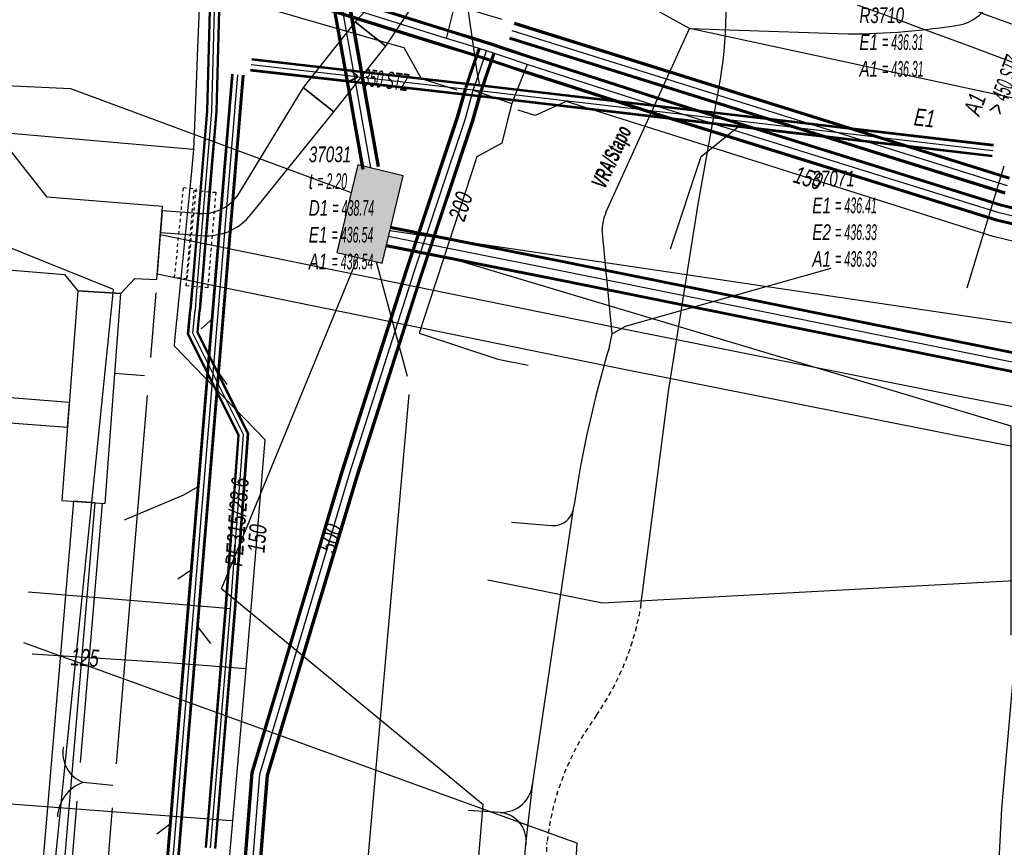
# Model space of a CAD drawing. Header units: metres. Extents: x 2695563 to 2696938, y 1260544 to 1262032.
# Tile 281 of 303: x 2696826 to 2696857, y 1261644 to 1261670. Entities that reach past the tile are written whole.
import ezdxf

# ---------------------------------------------------------------- set-up
doc = ezdxf.new("R2010")
doc.units = ezdxf.units.M
for name, pattern in [('AUSGEZOGEN', [0]), ('STRICHLINIE2_S3', [0.25, 0.15, -0.1]), ('VERDECKT2_S2', [0.18, 0.1, -0.08])]:
    doc.linetypes.add(name, pattern=pattern)
for name, color, linetype in [('AW_LK_ Haltung Text', 7, 'AUSGEZOGEN'), ('AW_LK_Ein-Auslauftext', 24, 'AUSGEZOGEN'), ('AW_LK_Haltung', 24, 'AUSGEZOGEN'), ('AW_LK_Normschacht Text', 24, 'AUSGEZOGEN'), ('AW_LK_Trasselinie', 24, 'AUSGEZOGEN'), ('EW_LK_Bauwerk_FL_Linie_Punkt', 1, 'AUSGEZOGEN'), ('EW_LK_Trasseabs', 1, 'AUSGEZOGEN'), ('EW_LK_Trasseabs_Text', 1, 'AUSGEZOGEN'), ('EW_LK_Trasserand', 1, 'AUSGEZOGEN'), ('FM_LK_SW_BAUWERK', 94, 'AUSGEZOGEN'), ('FM_LK_SW_TRASSEKANTE', 94, 'AUSGEZOGEN'), ('GA_LK_Leitung', 32, 'AUSGEZOGEN'), ('GA_LK_Leitung_Text', 32, 'AUSGEZOGEN'), ('GA_LK_Schutzrohr', 32, 'AUSGEZOGEN'), ('TV_LK_LEITUNG', 92, 'AUSGEZOGEN'), ('WA_LK_Leitung', 171, 'AUSGEZOGEN'), ('WA_LK_Leitung_Text', 171, 'AUSGEZOGEN'), ('WA_LK_Schutzrohr', 171, 'AUSGEZOGEN')]:
    doc.layers.add(name, color=color, linetype=linetype)
doc.styles.add('ARIAL', font='arial.ttf')
doc.styles.add('ARIALNARROW', font='ARIALN.TTF')
pattern_1 = [(0, (2703955, 1269100), (4050, 4050), [4050, -4050]), (90, (2703955, 1269100), (-4050, 4050), [4050, -4050])]
pattern_2 = [(0, (2708005, 1273150), (6075, 6075), [6075, -6075]), (90, (2708005, 1273150), (-6075, 6075), [6075, -6075])]

# ---------------------------------------------------------------- blocks, each defined once
blk = doc.blocks.new('COMPLEXOBJECT_1541')
at = {"layer": 'AW_LK_Haltung', "color": 24, "linetype": 'AUSGEZOGEN', "transparency": 33554687}
blk.add_arc((6693.842, 11233.367), 466.26, 67.93869, 71.42779, dxfattribs=at)
blk = doc.blocks.new('COMPLEXOBJECT_1693')
at = {"layer": 'EW_LK_Trasserand', "color": 1, "linetype": 'AUSGEZOGEN', "transparency": 33554687}
blk.add_line((6829.163, 11663.61), (6830.503, 11663.51), dxfattribs=at)
for points in [[(6832.083, 11664.196), (6834.748, 11667.495), (6833.76, 11668.276), (6831.623, 11664.76)], [(6830.383, 11664.221), (6829.215, 11664.308), (6829.163, 11663.61)]]:
    blk.add_lwpolyline(points, dxfattribs=at)
for centre, radius, start, end in [((6830.513, 11665.617), 1.402, 264.6605, 322.3264), ((6830.669, 11665.289), 1.787, 264.6541, 322.2846)]:
    blk.add_arc(centre, radius, start, end, dxfattribs=at)
blk = doc.blocks.new('COMPLEXOBJECT_1694')
at = {"layer": 'EW_LK_Trasserand', "color": 1, "linetype": 'AUSGEZOGEN', "transparency": 33554687}
blk.add_line((6849.026, 11697.681), (6845.702, 11682.018), dxfattribs=at)
for points in [[(6846.367, 11681.778), (6849.711, 11697.535), (6849.026, 11697.681)], [(6843.721, 11678.244), (6839.337, 11674.154), (6837.621, 11672.672), (6835.43, 11670.39), (6836.418, 11669.609), (6838.126, 11672.184), (6839.805, 11673.633), (6844.285, 11677.814)]]:
    blk.add_lwpolyline(points, dxfattribs=at)
for centre, radius, start, end in [((6838.438, 11683.424), 7.399, 315.5646, 349.0447), ((6838.742, 11683.254), 7.767, 315.5371, 349.0435)]:
    blk.add_arc(centre, radius, start, end, dxfattribs=at)
blk = doc.blocks.new('COMPLEXOBJECT_1819')
at = {"layer": 'EW_LK_Trasserand', "color": 1, "linetype": 'AUSGEZOGEN', "transparency": 33554687}
for points in [[(6872.681, 11654.894), (6859.23, 11657.487), (6854.826, 11658.337), (6843.741, 11660.551), (6829.155, 11663.526), (6829.058, 11662.27)], [(6829.058, 11662.27), (6843.494, 11659.325), (6854.586, 11657.11), (6859.021, 11656.255), (6872.475, 11653.66)]]:
    blk.add_lwpolyline(points, dxfattribs=at)
blk = doc.blocks.new('COMPLEXOBJECT_1848')
at = {"layer": 'EW_LK_Trasserand', "color": 1, "linetype": 'AUSGEZOGEN', "transparency": 33554687}
blk.add_lwpolyline([(6820.144, 11573.891), (6822.188, 11597.585), (6824.582, 11625.752), (6827.058, 11654.903), (6826.36, 11654.948), (6823.879, 11625.752), (6821.491, 11597.644), (6819.444, 11573.925)], dxfattribs=at)
blk = doc.blocks.new('COMPLEXOBJECT_1878')
at = {"layer": 'EW_LK_Trasseabs', "color": 1, "linetype": 'AUSGEZOGEN', "transparency": 33554687}
for p, q in [((6843.499, 11664.244), (6846.188, 11670.171)), ((6843.704, 11660.341), (6843.382, 11663.702))]:
    blk.add_line(p, q, dxfattribs=at)
blk.add_arc((6844.634, 11663.715), 1.252, 155.0261, 180.6112, dxfattribs=at)
blk = doc.blocks.new('COMPLEXOBJECT_2675')
at = {"layer": 'EW_LK_Trasseabs', "color": 1, "linetype": 'AUSGEZOGEN', "transparency": 33554687}
for p, q in [((6856.024, 11671.921), (6855.012, 11677.383)), ((6846.188, 11670.171), (6851.294, 11670))]:
    blk.add_line(p, q, dxfattribs=at)
for centre, radius, start, end in [((6854.565, 11671.725), 1.472, 284.4739, 7.6418), ((6851.248, 11692.776), 22.776, 270.1153, 279.3104)]:
    blk.add_arc(centre, radius, start, end, dxfattribs=at)
blk = doc.blocks.new('COMPLEXOBJECT_2696')
at = {"layer": 'EW_LK_Trasseabs', "color": 1, "linetype": 'AUSGEZOGEN', "transparency": 33554687}
blk.add_line((6840.461, 11654.273), (6841.753, 11654.168), dxfattribs=at)
blk.add_arc((6841.807, 11654.827), 0.661, 265.3521, 356.3909, dxfattribs=at)
blk = doc.blocks.new('COMPLEXOBJECT_2710')
at = {"layer": 'EW_LK_Trasseabs', "color": 1, "linetype": 'STRICHLINIE2_S3', "transparency": 33554687}
blk.add_line((6841.547, 11641.155), (6841.604, 11643.957), dxfattribs=at)
for centre, radius, start, end in [((6836.038, 11653.013), 8.708, 325.3047, 350.6242), ((6850.001, 11643.053), 8.445, 143.6703, 173.8543)]:
    blk.add_arc(centre, radius, start, end, dxfattribs=at)
blk = doc.blocks.new('COMPLEXOBJECT_2712')
at = {"layer": 'EW_LK_Trasseabs', "color": 1, "linetype": 'AUSGEZOGEN', "transparency": 33554687}
blk.add_line((6847.233, 11673.031), (6846.887, 11677.568), dxfattribs=at)
blk.add_lwpolyline([(6844.629, 11651.594), (6845.519, 11658.482), (6846.458, 11664.451), (6847.137, 11668.246)], dxfattribs=at)
for centre, radius, start, end in [((6851.012, 11678.051), 4.153, 167.0766, 186.6806), ((6832.055, 11670.942), 15.321, 349.8649, 7.8364)]:
    blk.add_arc(centre, radius, start, end, dxfattribs=at)

msp = doc.modelspace()

# ---------------------------------------------------------------- hatches: boundary and pattern name
at = {"layer": 'EW_LK_Bauwerk_FL_Linie_Punkt', "lineweight": 18, "transparency": 33554687}
h = msp.add_hatch(dxfattribs=at)
h.set_pattern_fill('MUSTER', color=1, scale=4050, style=0, pattern_type=2)
h.set_pattern_definition(pattern_1)
h.paths.add_polyline_path([(2696818.177, 1261662.801), (2696827.044, 1261662.058), (2696827.476, 1261661.541), (2696828.86, 1261661.453), (2696829.309, 1261661.932), (2696830.014, 1261661.901), (2696830.196, 1261664.252), (2696826.483, 1261664.556), (2696825.334, 1261666.011), (2696822.202, 1261666.277), (2696821.501, 1261665.625), (2696818.417, 1261665.86)], flags=0)
h = msp.add_hatch(dxfattribs=at)
h.set_pattern_fill('MUSTER', color=1, scale=4050, style=0, pattern_type=2)
h.set_pattern_definition(pattern_1)
h.paths.add_polyline_path([(2696826.961, 1261654.782), (2696828.358, 1261654.691), (2696828.86, 1261661.453), (2696827.476, 1261661.541)], flags=0)
at = {"layer": 'EW_LK_Trasserand', "lineweight": 18, "transparency": 33554687}
h = msp.add_hatch(dxfattribs=at)
h.set_pattern_fill('MUSTER', color=1, scale=6075, style=0, pattern_type=2)
h.set_pattern_definition(pattern_2)
h.paths.add_polyline_path([(2696849.996, 1261697.491), (2696846.672, 1261681.828), (2696846.644, 1261681.691), (2696846.614, 1261681.555), (2696846.581, 1261681.42), (2696846.545, 1261681.285), (2696846.507, 1261681.151), (2696846.467, 1261681.017), (2696846.424, 1261680.885), (2696846.378, 1261680.753), (2696846.33, 1261680.622), (2696846.28, 1261680.492), (2696846.227, 1261680.363), (2696846.172, 1261680.235), (2696846.114, 1261680.108), (2696846.054, 1261679.982), (2696845.991, 1261679.857), (2696845.926, 1261679.734), (2696845.859, 1261679.611), (2696845.79, 1261679.49), (2696845.718, 1261679.371), (2696845.644, 1261679.253), (2696845.568, 1261679.136), (2696845.49, 1261679.02), (2696845.409, 1261678.906), (2696845.327, 1261678.794), (2696845.242, 1261678.683), (2696845.155, 1261678.574), (2696845.066, 1261678.467), (2696844.975, 1261678.361), (2696844.882, 1261678.257), (2696844.788, 1261678.155), (2696844.691, 1261678.054), (2696840.307, 1261673.964), (2696838.591, 1261672.482), (2696836.4, 1261670.2), (2696837.388, 1261669.419), (2696839.096, 1261671.994), (2696840.775, 1261673.443), (2696845.255, 1261677.624), (2696845.357, 1261677.73), (2696845.456, 1261677.837), (2696845.554, 1261677.946), (2696845.649, 1261678.057), (2696845.743, 1261678.17), (2696845.834, 1261678.285), (2696845.923, 1261678.401), (2696846.01, 1261678.519), (2696846.094, 1261678.639), (2696846.177, 1261678.76), (2696846.257, 1261678.883), (2696846.335, 1261679.007), (2696846.41, 1261679.133), (2696846.483, 1261679.26), (2696846.553, 1261679.388), (2696846.622, 1261679.518), (2696846.687, 1261679.649), (2696846.75, 1261679.781), (2696846.811, 1261679.914), (2696846.869, 1261680.049), (2696846.925, 1261680.184), (2696846.978, 1261680.321), (2696847.028, 1261680.458), (2696847.076, 1261680.597), (2696847.121, 1261680.736), (2696847.164, 1261680.876), (2696847.204, 1261681.017), (2696847.241, 1261681.159), (2696847.276, 1261681.301), (2696847.308, 1261681.444), (2696847.337, 1261681.588), (2696850.681, 1261697.345)], flags=0)
h = msp.add_hatch(dxfattribs=at)
h.set_pattern_fill('MUSTER', color=1, scale=6075, style=0, pattern_type=2)
h.set_pattern_definition(pattern_2)
h.paths.add_polyline_path([(2696835.718, 1261667.305), (2696837.388, 1261669.419), (2696836.4, 1261670.2), (2696834.73, 1261668.086)], flags=0)
h = msp.add_hatch(dxfattribs=at)
h.set_pattern_fill('MUSTER', color=1, scale=6075, style=0, pattern_type=2)
h.set_pattern_definition(pattern_2)
h.paths.add_polyline_path([(2696830.133, 1261663.42), (2696831.473, 1261663.32), (2696831.531, 1261663.316), (2696831.589, 1261663.313), (2696831.647, 1261663.312), (2696831.705, 1261663.313), (2696831.763, 1261663.316), (2696831.82, 1261663.321), (2696831.878, 1261663.328), (2696831.935, 1261663.337), (2696831.992, 1261663.347), (2696832.049, 1261663.36), (2696832.105, 1261663.374), (2696832.161, 1261663.39), (2696832.216, 1261663.408), (2696832.271, 1261663.427), (2696832.324, 1261663.449), (2696832.378, 1261663.472), (2696832.43, 1261663.497), (2696832.482, 1261663.523), (2696832.532, 1261663.551), (2696832.582, 1261663.581), (2696832.631, 1261663.612), (2696832.678, 1261663.645), (2696832.725, 1261663.68), (2696832.771, 1261663.716), (2696832.815, 1261663.753), (2696832.858, 1261663.792), (2696832.9, 1261663.832), (2696832.94, 1261663.874), (2696832.979, 1261663.917), (2696833.017, 1261663.961), (2696833.053, 1261664.006), (2696835.718, 1261667.305), (2696834.73, 1261668.086), (2696832.593, 1261664.57), (2696832.565, 1261664.534), (2696832.535, 1261664.5), (2696832.504, 1261664.466), (2696832.473, 1261664.434), (2696832.44, 1261664.402), (2696832.406, 1261664.371), (2696832.371, 1261664.342), (2696832.336, 1261664.314), (2696832.299, 1261664.287), (2696832.262, 1261664.261), (2696832.223, 1261664.236), (2696832.184, 1261664.213), (2696832.145, 1261664.191), (2696832.104, 1261664.17), (2696832.063, 1261664.15), (2696832.021, 1261664.132), (2696831.979, 1261664.115), (2696831.936, 1261664.1), (2696831.893, 1261664.086), (2696831.849, 1261664.073), (2696831.805, 1261664.062), (2696831.761, 1261664.053), (2696831.716, 1261664.044), (2696831.671, 1261664.037), (2696831.626, 1261664.032), (2696831.58, 1261664.028), (2696831.535, 1261664.026), (2696831.489, 1261664.025), (2696831.444, 1261664.025), (2696831.398, 1261664.028), (2696831.353, 1261664.031), (2696830.185, 1261664.118)], flags=0)
h = msp.add_hatch(dxfattribs=at)
h.set_pattern_fill('MUSTER', color=1, scale=6075, style=0, pattern_type=2)
h.set_pattern_definition(pattern_2)
h.paths.add_polyline_path([(2696830.028, 1261662.08), (2696844.464, 1261659.135), (2696855.556, 1261656.92), (2696859.991, 1261656.065), (2696873.445, 1261653.47), (2696873.664, 1261653.414), (2696873.883, 1261653.359), (2696874.103, 1261653.307), (2696874.323, 1261653.255), (2696874.543, 1261653.206), (2696874.764, 1261653.158), (2696874.985, 1261653.112), (2696875.206, 1261653.067), (2696875.428, 1261653.024), (2696875.65, 1261652.982), (2696875.873, 1261652.943), (2696876.095, 1261652.905), (2696876.318, 1261652.868), (2696876.541, 1261652.833), (2696876.765, 1261652.8), (2696876.988, 1261652.769), (2696877.212, 1261652.739), (2696877.436, 1261652.71), (2696877.661, 1261652.684), (2696877.885, 1261652.659), (2696878.11, 1261652.636), (2696878.335, 1261652.614), (2696878.56, 1261652.594), (2696878.785, 1261652.576), (2696879.01, 1261652.559), (2696879.236, 1261652.545), (2696879.461, 1261652.531), (2696879.687, 1261652.52), (2696879.912, 1261652.51), (2696880.138, 1261652.502), (2696880.364, 1261652.495), (2696880.423, 1261652.499), (2696880.482, 1261652.503), (2696880.541, 1261652.506), (2696880.6, 1261652.508), (2696880.659, 1261652.509), (2696880.718, 1261652.51), (2696880.777, 1261652.51), (2696880.836, 1261652.51), (2696880.896, 1261652.508), (2696880.955, 1261652.506), (2696881.014, 1261652.503), (2696881.073, 1261652.5), (2696881.132, 1261652.496), (2696881.19, 1261652.491), (2696881.249, 1261652.485), (2696881.308, 1261652.479), (2696881.367, 1261652.472), (2696881.425, 1261652.464), (2696881.484, 1261652.455), (2696881.542, 1261652.446), (2696881.6, 1261652.436), (2696881.659, 1261652.426), (2696881.717, 1261652.414), (2696881.775, 1261652.402), (2696881.832, 1261652.39), (2696881.89, 1261652.376), (2696881.947, 1261652.362), (2696882.004, 1261652.347), (2696882.061, 1261652.332), (2696882.118, 1261652.316), (2696882.175, 1261652.299), (2696882.352, 1261652.23), (2696882.529, 1261652.16), (2696882.705, 1261652.09), (2696882.881, 1261652.019), (2696883.057, 1261651.947), (2696883.233, 1261651.875), (2696883.408, 1261651.802), (2696883.583, 1261651.728), (2696883.758, 1261651.654), (2696883.932, 1261651.579), (2696884.107, 1261651.504), (2696884.281, 1261651.427), (2696884.454, 1261651.351), (2696884.628, 1261651.273), (2696884.801, 1261651.195), (2696884.974, 1261651.116), (2696885.146, 1261651.037), (2696885.318, 1261650.957), (2696885.49, 1261650.876), (2696885.662, 1261650.795), (2696885.833, 1261650.713), (2696886.004, 1261650.631), (2696886.175, 1261650.548), (2696886.346, 1261650.464), (2696886.516, 1261650.379), (2696886.686, 1261650.294), (2696886.855, 1261650.209), (2696887.024, 1261650.123), (2696887.193, 1261650.036), (2696887.362, 1261649.948), (2696887.53, 1261649.86), (2696891.878, 1261647.775), (2696895.743, 1261645.623), (2696896.086, 1261646.233), (2696895.916, 1261646.348), (2696895.746, 1261646.463), (2696895.576, 1261646.577), (2696895.405, 1261646.69), (2696895.234, 1261646.804), (2696895.063, 1261646.917), (2696894.892, 1261647.029), (2696894.72, 1261647.141), (2696894.548, 1261647.253), (2696894.376, 1261647.364), (2696894.203, 1261647.474), (2696894.03, 1261647.585), (2696893.857, 1261647.694), (2696893.683, 1261647.804), (2696893.51, 1261647.913), (2696893.336, 1261648.021), (2696893.162, 1261648.129), (2696892.987, 1261648.237), (2696892.812, 1261648.344), (2696892.637, 1261648.451), (2696892.462, 1261648.557), (2696892.286, 1261648.663), (2696892.11, 1261648.769), (2696891.934, 1261648.874), (2696891.758, 1261648.978), (2696891.581, 1261649.082), (2696891.404, 1261649.186), (2696891.227, 1261649.289), (2696891.05, 1261649.392), (2696890.872, 1261649.494), (2696890.694, 1261649.596), (2696890.441, 1261649.709), (2696890.189, 1261649.822), (2696889.937, 1261649.936), (2696889.685, 1261650.051), (2696889.433, 1261650.166), (2696889.182, 1261650.281), (2696888.931, 1261650.397), (2696888.68, 1261650.514), (2696888.429, 1261650.631), (2696888.179, 1261650.749), (2696887.929, 1261650.867), (2696887.679, 1261650.986), (2696887.429, 1261651.105), (2696887.18, 1261651.225), (2696886.93, 1261651.346), (2696886.682, 1261651.467), (2696886.433, 1261651.588), (2696886.185, 1261651.71), (2696885.936, 1261651.833), (2696885.689, 1261651.956), (2696885.441, 1261652.079), (2696885.194, 1261652.203), (2696884.947, 1261652.328), (2696884.7, 1261652.453), (2696884.453, 1261652.579), (2696884.207, 1261652.705), (2696883.961, 1261652.832), (2696883.715, 1261652.959), (2696883.47, 1261653.087), (2696883.225, 1261653.215), (2696882.98, 1261653.344), (2696882.509, 1261653.521), (2696882.447, 1261653.539), (2696882.384, 1261653.557), (2696882.321, 1261653.574), (2696882.259, 1261653.59), (2696882.195, 1261653.606), (2696882.132, 1261653.62), (2696882.069, 1261653.634), (2696882.005, 1261653.647), (2696881.941, 1261653.66), (2696881.877, 1261653.671), (2696881.813, 1261653.682), (2696881.749, 1261653.692), (2696881.685, 1261653.701), (2696881.62, 1261653.71), (2696881.556, 1261653.717), (2696881.491, 1261653.724), (2696881.427, 1261653.731), (2696881.362, 1261653.736), (2696881.297, 1261653.741), (2696881.232, 1261653.744), (2696881.167, 1261653.747), (2696881.102, 1261653.75), (2696881.037, 1261653.751), (2696880.972, 1261653.752), (2696880.907, 1261653.752), (2696880.842, 1261653.751), (2696880.777, 1261653.749), (2696880.713, 1261653.747), (2696880.648, 1261653.744), (2696880.583, 1261653.74), (2696880.518, 1261653.735), (2696880.294, 1261653.742), (2696880.07, 1261653.75), (2696879.846, 1261653.76), (2696879.622, 1261653.771), (2696879.398, 1261653.785), (2696879.174, 1261653.8), (2696878.951, 1261653.816), (2696878.727, 1261653.834), (2696878.504, 1261653.854), (2696878.281, 1261653.876), (2696878.058, 1261653.899), (2696877.835, 1261653.923), (2696877.612, 1261653.95), (2696877.39, 1261653.978), (2696877.168, 1261654.008), (2696876.946, 1261654.039), (2696876.724, 1261654.072), (2696876.503, 1261654.106), (2696876.281, 1261654.143), (2696876.06, 1261654.181), (2696875.84, 1261654.22), (2696875.619, 1261654.261), (2696875.399, 1261654.304), (2696875.179, 1261654.348), (2696874.96, 1261654.394), (2696874.741, 1261654.442), (2696874.522, 1261654.491), (2696874.304, 1261654.542), (2696874.086, 1261654.594), (2696873.868, 1261654.648), (2696873.651, 1261654.704), (2696860.2, 1261657.297), (2696855.796, 1261658.147), (2696844.711, 1261660.361), (2696830.125, 1261663.336)], flags=0)
h = msp.add_hatch(dxfattribs=at)
h.set_pattern_fill('MUSTER', color=1, scale=6075, style=0, pattern_type=2)
h.set_pattern_definition(pattern_2)
h.paths.add_polyline_path([(2696827.202, 1261657.939), (2696824.205, 1261658.173), (2696824.138, 1261657.374), (2696827.14, 1261657.141)], flags=0)
h = msp.add_hatch(dxfattribs=at)
h.set_pattern_fill('MUSTER', color=1, scale=6075, style=0, pattern_type=2)
h.set_pattern_definition(pattern_2)
h.paths.add_polyline_path([(2696821.67, 1261564.471), (2696821.099, 1261572.099), (2696821.096, 1261572.151), (2696821.093, 1261572.202), (2696821.091, 1261572.254), (2696821.089, 1261572.306), (2696821.087, 1261572.357), (2696821.085, 1261572.409), (2696821.083, 1261572.461), (2696821.082, 1261572.512), (2696821.081, 1261572.564), (2696821.08, 1261572.616), (2696821.079, 1261572.668), (2696821.079, 1261572.719), (2696821.079, 1261572.771), (2696821.079, 1261572.823), (2696821.079, 1261572.874), (2696821.079, 1261572.926), (2696821.08, 1261572.978), (2696821.081, 1261573.03), (2696821.082, 1261573.081), (2696821.083, 1261573.133), (2696821.085, 1261573.185), (2696821.087, 1261573.236), (2696821.089, 1261573.288), (2696821.091, 1261573.34), (2696821.094, 1261573.391), (2696821.097, 1261573.443), (2696821.1, 1261573.495), (2696821.103, 1261573.546), (2696821.106, 1261573.598), (2696821.11, 1261573.649), (2696821.114, 1261573.701), (2696823.158, 1261597.395), (2696825.552, 1261625.562), (2696828.028, 1261654.713), (2696827.33, 1261654.758), (2696824.849, 1261625.562), (2696822.461, 1261597.454), (2696820.414, 1261573.735), (2696820.41, 1261573.682), (2696820.406, 1261573.628), (2696820.403, 1261573.575), (2696820.399, 1261573.521), (2696820.396, 1261573.468), (2696820.393, 1261573.414), (2696820.391, 1261573.361), (2696820.388, 1261573.307), (2696820.386, 1261573.254), (2696820.384, 1261573.2), (2696820.383, 1261573.147), (2696820.381, 1261573.093), (2696820.38, 1261573.04), (2696820.379, 1261572.986), (2696820.378, 1261572.933), (2696820.378, 1261572.879), (2696820.378, 1261572.825), (2696820.378, 1261572.772), (2696820.378, 1261572.718), (2696820.378, 1261572.665), (2696820.379, 1261572.611), (2696820.38, 1261572.558), (2696820.381, 1261572.504), (2696820.382, 1261572.451), (2696820.384, 1261572.397), (2696820.386, 1261572.343), (2696820.388, 1261572.29), (2696820.39, 1261572.236), (2696820.393, 1261572.183), (2696820.396, 1261572.129), (2696820.399, 1261572.076), (2696820.959, 1261564.594)], flags=0)
at = {"layer": 'FM_LK_SW_BAUWERK', "transparency": 33554687}
msp.add_hatch(color=7, dxfattribs=at).paths.add_polyline_path([(2696837.942, 1261665.244), (2696836.483, 1261665.591), (2696835.811, 1261662.77), (2696837.271, 1261662.423)])

# ---------------------------------------------------------------- linework, layer by layer
at = {"layer": 'AW_LK_Haltung', "color": 255, "transparency": 33554687}
for p, q in [((2696833.052, 1261668.823), (2696840.48, 1261667.977)), ((2696827.692, 1261608.875), (2696832.627, 1261668.498)), ((2696840.48, 1261667.977), (2696849.415, 1261666.933)), ((2696849.415, 1261666.933), (2696856.92, 1261666.058))]:
    msp.add_line(p, q, dxfattribs=at)
at = {"layer": 'AW_LK_Haltung', "linetype": 'AUSGEZOGEN', "transparency": 33554687}
for p, q in [((2696833.069, 1261668.974), (2696840.497, 1261668.128)), ((2696833.072, 1261668.997), (2696840.5, 1261668.151)), ((2696833.074, 1261669.02), (2696840.503, 1261668.174)), ((2696827.495, 1261608.891), (2696832.43, 1261668.514)), ((2696827.518, 1261608.889), (2696832.453, 1261668.512)), ((2696827.541, 1261608.888), (2696832.476, 1261668.511)), ((2696827.843, 1261608.862), (2696832.778, 1261668.485)), ((2696827.866, 1261608.861), (2696832.801, 1261668.484)), ((2696827.889, 1261608.859), (2696832.824, 1261668.482)), ((2696833.03, 1261668.626), (2696840.457, 1261667.78)), ((2696833.032, 1261668.649), (2696840.46, 1261667.803)), ((2696833.035, 1261668.672), (2696840.463, 1261667.826)), ((2696840.497, 1261668.128), (2696849.433, 1261667.084)), ((2696840.5, 1261668.151), (2696849.435, 1261667.107)), ((2696840.503, 1261668.174), (2696849.438, 1261667.13)), ((2696840.457, 1261667.78), (2696849.392, 1261666.736)), ((2696840.46, 1261667.803), (2696849.395, 1261666.759)), ((2696840.463, 1261667.826), (2696849.397, 1261666.782)), ((2696849.433, 1261667.084), (2696856.938, 1261666.209)), ((2696849.435, 1261667.107), (2696856.94, 1261666.232)), ((2696849.438, 1261667.13), (2696856.943, 1261666.255)), ((2696849.392, 1261666.736), (2696856.897, 1261665.861)), ((2696849.395, 1261666.759), (2696856.9, 1261665.884)), ((2696849.397, 1261666.782), (2696856.902, 1261665.907))]:
    msp.add_line(p, q, dxfattribs=at)
at = {"layer": 'AW_LK_Haltung', "color": 24, "linetype": 'AUSGEZOGEN', "transparency": 33554687}
for p, q in [((2696856.093, 1261661.638), (2696857.288, 1261665.565)), ((2696831.446, 1261660.315), (2696831.827, 1261660.66)), ((2696832.28, 1261658.515), (2696831.997, 1261658.913)), ((2696830.689, 1261652.263), (2696831.166, 1261652.584)), ((2696868.674, 1261652.804), (2696844.359, 1261651.473)), ((2696844.359, 1261651.473), (2696840.673, 1261652.215)), ((2696831.753, 1261650.173), (2696831.314, 1261650.744)), ((2696830.015, 1261644.046), (2696830.472, 1261644.389))]:
    msp.add_line(p, q, dxfattribs=at)
for points in [[(2696839.91, 1261671.44), (2696840.315, 1261668.593), (2696840.4, 1261668.15)], [(2696846.55, 1261662.89), (2696847.534, 1261665.868), (2696848.736, 1261666.833)], [(2696828.98, 1261654.16), (2696830.885, 1261654.969), (2696831.39, 1261655.257)]]:
    msp.add_lwpolyline(points, dxfattribs=at)
at = {"layer": 'AW_LK_Trasselinie', "color": 24, "linetype": 'AUSGEZOGEN', "transparency": 33554687}
for centre, radius, start, end in [((2696696.603, 1261236.173), 463.969, 64.45571, 71.54064), ((2696692.18, 1261227.918), 470.968, 64.46989, 71.31004)]:
    msp.add_arc(centre, radius, start, end, dxfattribs=at)
at = {"layer": 'EW_LK_Bauwerk_FL_Linie_Punkt', "color": 1, "linetype": 'AUSGEZOGEN', "transparency": 33554687}
msp.add_line((2696834.482, 1261647.029), (2696825.739, 1261650.195), dxfattribs=at)
for points in [[(2696818.177, 1261662.801), (2696827.044, 1261662.058), (2696827.476, 1261661.541), (2696828.86, 1261661.453), (2696829.309, 1261661.932), (2696830.014, 1261661.901), (2696830.196, 1261664.252), (2696826.483, 1261664.556), (2696825.334, 1261666.011), (2696822.202, 1261666.277), (2696821.501, 1261665.625), (2696818.417, 1261665.86), (2696818.177, 1261662.801)], [(2696826.961, 1261654.782), (2696828.358, 1261654.691), (2696828.86, 1261661.453), (2696827.476, 1261661.541), (2696826.961, 1261654.782)]]:
    msp.add_lwpolyline(points, close=True, dxfattribs=at)
at = {"layer": 'EW_LK_Trasseabs', "color": 1, "linetype": 'AUSGEZOGEN', "transparency": 33554687}
for p, q in [((2696847.158, 1261669.981), (2696840.541, 1261673.704)), ((2696880.286, 1261662.851), (2696847.158, 1261669.981)), ((2696845.102, 1261660.401), (2696851.722, 1261662.265)), ((2696829.823, 1261659.393), (2696829.999, 1261661.468)), ((2696844.674, 1261660.151), (2696845.102, 1261660.401)), ((2696844.587, 1261659.748), (2696844.674, 1261660.151)), ((2696828.669, 1261658.881), (2696829.619, 1261658.81)), ((2696828.713, 1261646.303), (2696829.718, 1261658.163)), ((2696827.56, 1261646.351), (2696828.269, 1261654.682)), ((2696842.113, 1261645.691), (2696843.436, 1261654.595)), ((2696843.267, 1261643.848), (2696834.482, 1261647.029)), ((2696828.6, 1261645.609), (2696827.645, 1261645.704)), ((2696841.884, 1261643.614), (2696842.113, 1261645.691)), ((2696826.327, 1261631.863), (2696827.453, 1261645.097)), ((2696827.492, 1261631.903), (2696828.592, 1261644.883)), ((2696841.071, 1261644.738), (2696840.037, 1261644.803)), ((2696841.818, 1261642.544), (2696841.884, 1261643.614))]:
    msp.add_line(p, q, dxfattribs=at)
msp.add_lwpolyline([(2696842.255, 1261621.462), (2696843.543, 1261643.748), (2696843.267, 1261643.848)], dxfattribs=at)
for centre, radius, start, end in [((2696879.862, 1261649.164), 36.828, 163.2981, 171.5195), ((2696828.008, 1261646.655), 1.018, 168.676, 249.0945), ((2696828.049, 1261644.539), 1.233, 109.1341, 177.5721), ((2696841.098, 1261645.755), 1.017, 268.4942, 356.3971), ((2696840.973, 1261643.811), 0.932, 347.7652, 83.992)]:
    msp.add_arc(centre, radius, start, end, dxfattribs=at)
at = {"layer": 'EW_LK_Trasserand', "color": 1, "linetype": 'AUSGEZOGEN', "transparency": 33554687}
for points in [[(2696835.718, 1261667.305), (2696837.388, 1261669.419), (2696836.4, 1261670.2), (2696834.73, 1261668.086), (2696835.718, 1261667.305)], [(2696827.202, 1261657.939), (2696824.205, 1261658.173), (2696824.138, 1261657.374), (2696827.14, 1261657.141), (2696827.202, 1261657.939)]]:
    msp.add_lwpolyline(points, close=True, dxfattribs=at)
at = {"layer": 'FM_LK_SW_BAUWERK', "color": 94, "transparency": 33554687}
msp.add_lwpolyline([(2696837.942, 1261665.244), (2696836.483, 1261665.591), (2696835.811, 1261662.77), (2696837.271, 1261662.423), (2696837.942, 1261665.244)], close=True, dxfattribs=at)
at = {"layer": 'FM_LK_SW_TRASSEKANTE', "linetype": 'AUSGEZOGEN', "transparency": 33554687}
for p, q in [((2696829.487, 1261708.349), (2696837.106, 1261665.532)), ((2696829.519, 1261708.355), (2696837.138, 1261665.538)), ((2696829.552, 1261708.361), (2696837.171, 1261665.544)), ((2696828.994, 1261708.261), (2696836.613, 1261665.444)), ((2696829.027, 1261708.267), (2696836.646, 1261665.45)), ((2696829.059, 1261708.273), (2696836.678, 1261665.456)), ((2696843.005, 1261662.457), (2696837.516, 1261663.547)), ((2696843.011, 1261662.486), (2696837.521, 1261663.576)), ((2696843.017, 1261662.516), (2696837.527, 1261663.606)), ((2696842.899, 1261661.927), (2696837.41, 1261663.017)), ((2696842.887, 1261661.868), (2696837.399, 1261662.958)), ((2696842.893, 1261661.898), (2696837.405, 1261662.988)), ((2696858.872, 1261659.243), (2696843.005, 1261662.457)), ((2696858.875, 1261659.273), (2696843.011, 1261662.486)), ((2696858.879, 1261659.303), (2696843.017, 1261662.516)), ((2696858.801, 1261658.645), (2696842.887, 1261661.868)), ((2696858.805, 1261658.675), (2696842.893, 1261661.898)), ((2696858.808, 1261658.705), (2696842.899, 1261661.927))]:
    msp.add_line(p, q, dxfattribs=at)
at = {"layer": 'FM_LK_SW_TRASSEKANTE', "color": 255, "transparency": 33554687}
for p, q in [((2696829.273, 1261708.311), (2696836.892, 1261665.494)), ((2696842.952, 1261662.192), (2696837.463, 1261663.282)), ((2696858.84, 1261658.974), (2696842.952, 1261662.192))]:
    msp.add_line(p, q, dxfattribs=at)
at = {"layer": 'FM_LK_SW_TRASSEKANTE', "color": 94, "linetype": 'AUSGEZOGEN', "transparency": 33554687}
for p, q in [((2696857.835, 1261660.453), (2696837.52, 1261663.469)), ((2696837.071, 1261662.47), (2696838.072, 1261658.785)), ((2696838.124, 1261658.194), (2696835.156, 1261624.494))]:
    msp.add_line(p, q, dxfattribs=at)
for points in [[(2696792.861, 1261668.381), (2696799.346, 1261669.35), (2696827.235, 1261668.056), (2696836.271, 1261664.701)], [(2696838.74, 1261623.801), (2696840.52, 1261644.981), (2696832.1, 1261651.94), (2696836.484, 1261662.61)], [(2696839.51, 1261662.58), (2696857.498, 1261657.186), (2696857.5, 1261650.451)], [(2696858.501, 1261659.644), (2696857.205, 1261644.864), (2696857.06, 1261642.151)]]:
    msp.add_lwpolyline(points, dxfattribs=at)
at = {"layer": 'GA_LK_Leitung', "linetype": 'AUSGEZOGEN', "transparency": 33554687}
for p, q in [((2696831.791, 1261674.164), (2696831.611, 1261667.324)), ((2696831.81, 1261674.164), (2696831.63, 1261667.324)), ((2696831.829, 1261674.163), (2696831.649, 1261667.323)), ((2696832.091, 1261674.157), (2696831.911, 1261667.317)), ((2696832.11, 1261674.156), (2696831.93, 1261667.316)), ((2696832.129, 1261674.156), (2696831.949, 1261667.316)), ((2696857.449, 1261665.131), (2696841.515, 1261670.118)), ((2696857.457, 1261665.161), (2696841.525, 1261670.148)), ((2696857.465, 1261665.191), (2696841.534, 1261670.177)), ((2696857.331, 1261664.709), (2696841.385, 1261669.7)), ((2696857.315, 1261664.649), (2696841.366, 1261669.641)), ((2696857.323, 1261664.679), (2696841.375, 1261669.67)), ((2696831.612, 1261667.334), (2696831.396, 1261664.754)), ((2696831.631, 1261667.333), (2696831.415, 1261664.753)), ((2696831.649, 1261667.331), (2696831.433, 1261664.751)), ((2696831.911, 1261667.309), (2696831.695, 1261664.729)), ((2696831.929, 1261667.307), (2696831.713, 1261664.727)), ((2696831.948, 1261667.306), (2696831.732, 1261664.726)), ((2696831.396, 1261664.754), (2696831.139, 1261661.679)), ((2696831.415, 1261664.753), (2696831.158, 1261661.677)), ((2696831.433, 1261664.751), (2696831.176, 1261661.676)), ((2696831.695, 1261664.729), (2696831.438, 1261661.654)), ((2696831.713, 1261664.727), (2696831.456, 1261661.653)), ((2696831.732, 1261664.726), (2696831.475, 1261661.651)), ((2696831.139, 1261661.679), (2696831.105, 1261661.271)), ((2696831.158, 1261661.677), (2696831.124, 1261661.269)), ((2696831.176, 1261661.676), (2696831.142, 1261661.268)), ((2696831.438, 1261661.654), (2696831.404, 1261661.246)), ((2696831.456, 1261661.653), (2696831.422, 1261661.245)), ((2696831.475, 1261661.651), (2696831.441, 1261661.243)), ((2696831.105, 1261661.271), (2696831.077, 1261660.93)), ((2696831.124, 1261661.269), (2696831.096, 1261660.928)), ((2696831.142, 1261661.268), (2696831.114, 1261660.927)), ((2696831.404, 1261661.246), (2696831.376, 1261660.905)), ((2696831.422, 1261661.245), (2696831.394, 1261660.904)), ((2696831.441, 1261661.243), (2696831.413, 1261660.902)), ((2696831.004, 1261660.139), (2696831.077, 1261660.932)), ((2696831.023, 1261660.142), (2696831.096, 1261660.93)), ((2696831.042, 1261660.146), (2696831.114, 1261660.928)), ((2696831.31, 1261660.196), (2696831.376, 1261660.904)), ((2696831.329, 1261660.2), (2696831.394, 1261660.902)), ((2696831.348, 1261660.203), (2696831.413, 1261660.9)), ((2696832.935, 1261656.936), (2696831.31, 1261660.196)), ((2696832.954, 1261656.94), (2696831.329, 1261660.2)), ((2696832.973, 1261656.944), (2696831.348, 1261660.203)), ((2696832.629, 1261656.876), (2696831.004, 1261660.139)), ((2696832.648, 1261656.88), (2696831.023, 1261660.142)), ((2696832.667, 1261656.884), (2696831.042, 1261660.146)), ((2696832.218, 1261651.313), (2696832.629, 1261656.876)), ((2696832.236, 1261651.312), (2696832.648, 1261656.88)), ((2696832.255, 1261651.31), (2696832.667, 1261656.884)), ((2696832.517, 1261651.29), (2696832.935, 1261656.936)), ((2696832.536, 1261651.288), (2696832.954, 1261656.94)), ((2696832.554, 1261651.287), (2696832.973, 1261656.944)), ((2696831.579, 1261643.607), (2696832.218, 1261651.313)), ((2696831.598, 1261643.606), (2696832.236, 1261651.312)), ((2696831.616, 1261643.604), (2696832.255, 1261651.31)), ((2696831.878, 1261643.582), (2696832.517, 1261651.29)), ((2696831.896, 1261643.58), (2696832.536, 1261651.288)), ((2696831.915, 1261643.579), (2696832.554, 1261651.287))]:
    msp.add_line(p, q, dxfattribs=at)
at = {"layer": 'GA_LK_Leitung', "color": 255, "linetype": 'AUSGEZOGEN', "transparency": 33554687}
for p, q in [((2696831.96, 1261674.16), (2696831.78, 1261667.32)), ((2696857.39, 1261664.92), (2696841.45, 1261669.909)), ((2696831.78, 1261667.32), (2696831.564, 1261664.74)), ((2696831.564, 1261664.74), (2696831.307, 1261661.665)), ((2696831.307, 1261661.665), (2696831.273, 1261661.257)), ((2696831.273, 1261661.257), (2696831.245, 1261660.916)), ((2696831.176, 1261660.171), (2696831.245, 1261660.916)), ((2696832.801, 1261656.91), (2696831.176, 1261660.171)), ((2696832.386, 1261651.3), (2696832.801, 1261656.91)), ((2696831.747, 1261643.593), (2696832.386, 1261651.3))]:
    msp.add_line(p, q, dxfattribs=at)
at = {"layer": 'GA_LK_Leitung', "color": 32, "linetype": 'AUSGEZOGEN', "transparency": 33554687}
msp.add_lwpolyline([(2696832.386, 1261651.3), (2696831.908, 1261651.339), (2696825.876, 1261651.829)], dxfattribs=at)
at = {"layer": 'GA_LK_Schutzrohr', "color": 32, "linetype": 'VERDECKT2_S2', "transparency": 33554687}
msp.add_lwpolyline([(2696830.958, 1261661.694), (2696831.215, 1261664.769), (2696831.913, 1261664.71), (2696831.656, 1261661.636), (2696830.958, 1261661.694)], close=True, dxfattribs=at)
at = {"layer": 'TV_LK_LEITUNG', "color": 92, "linetype": 'AUSGEZOGEN', "transparency": 33554687}
msp.add_lwpolyline([(2696824.94, 1261625.496), (2696828.626, 1261661.578), (2696824.852, 1261663.088), (2696815.962, 1261705.313), (2696812.89, 1261719.907)], dxfattribs=at)
at = {"layer": 'WA_LK_Leitung', "linetype": 'AUSGEZOGEN', "transparency": 33554687}
for p, q in [((2696839.407, 1261669.876), (2696834.368, 1261671.455)), ((2696839.417, 1261669.906), (2696834.378, 1261671.485)), ((2696839.426, 1261669.935), (2696834.387, 1261671.514)), ((2696839.258, 1261669.399), (2696834.219, 1261670.978)), ((2696839.267, 1261669.428), (2696834.228, 1261671.007)), ((2696839.277, 1261669.458), (2696834.238, 1261671.037)), ((2696840.051, 1261669.674), (2696839.407, 1261669.876)), ((2696840.061, 1261669.704), (2696839.417, 1261669.906)), ((2696840.07, 1261669.733), (2696839.426, 1261669.935)), ((2696840.695, 1261669.472), (2696840.051, 1261669.674)), ((2696840.705, 1261669.502), (2696840.061, 1261669.704)), ((2696840.714, 1261669.531), (2696840.07, 1261669.733)), ((2696839.902, 1261669.197), (2696839.258, 1261669.399)), ((2696839.911, 1261669.226), (2696839.267, 1261669.428)), ((2696839.921, 1261669.256), (2696839.277, 1261669.458)), ((2696841.339, 1261669.257), (2696840.699, 1261669.47)), ((2696841.349, 1261669.286), (2696840.709, 1261669.5)), ((2696841.359, 1261669.316), (2696840.719, 1261669.53)), ((2696840.546, 1261668.995), (2696839.902, 1261669.197)), ((2696840.555, 1261669.024), (2696839.911, 1261669.226)), ((2696840.565, 1261669.054), (2696839.921, 1261669.256)), ((2696840.058, 1261668.455), (2696840.364, 1261669.354)), ((2696840.087, 1261668.444), (2696840.393, 1261669.344)), ((2696840.117, 1261668.434), (2696840.423, 1261669.333)), ((2696840.531, 1261668.294), (2696840.837, 1261669.193)), ((2696840.561, 1261668.284), (2696840.867, 1261669.182)), ((2696841.201, 1261668.841), (2696840.561, 1261669.056)), ((2696840.59, 1261668.273), (2696840.896, 1261669.172)), ((2696842.003, 1261669.036), (2696841.339, 1261669.257)), ((2696842.013, 1261669.065), (2696841.349, 1261669.286)), ((2696842.023, 1261669.095), (2696841.359, 1261669.316)), ((2696846.078, 1261667.757), (2696842.011, 1261669.066)), ((2696846.087, 1261667.787), (2696842.02, 1261669.096)), ((2696841.181, 1261668.782), (2696840.541, 1261668.996)), ((2696841.191, 1261668.812), (2696840.551, 1261669.026)), ((2696841.845, 1261668.561), (2696841.181, 1261668.782)), ((2696841.855, 1261668.591), (2696841.191, 1261668.812)), ((2696841.865, 1261668.62), (2696841.201, 1261668.841)), ((2696846.068, 1261667.727), (2696842.001, 1261669.036)), ((2696839.935, 1261668.092), (2696840.058, 1261668.455)), ((2696839.964, 1261668.082), (2696840.087, 1261668.444)), ((2696839.994, 1261668.072), (2696840.117, 1261668.434)), ((2696845.915, 1261667.251), (2696841.848, 1261668.56)), ((2696845.924, 1261667.281), (2696841.857, 1261668.59)), ((2696845.934, 1261667.311), (2696841.867, 1261668.62)), ((2696840.408, 1261667.932), (2696840.531, 1261668.294)), ((2696840.438, 1261667.922), (2696840.561, 1261668.284)), ((2696840.467, 1261667.912), (2696840.59, 1261668.273)), ((2696839.677, 1261667.174), (2696839.93, 1261668.078)), ((2696839.707, 1261667.165), (2696839.96, 1261668.069)), ((2696839.737, 1261667.156), (2696839.99, 1261668.061)), ((2696840.155, 1261667.028), (2696840.412, 1261667.943)), ((2696840.185, 1261667.019), (2696840.442, 1261667.935)), ((2696840.215, 1261667.01), (2696840.472, 1261667.926)), ((2696846.562, 1261667.638), (2696846.085, 1261667.787)), ((2696846.543, 1261667.579), (2696846.066, 1261667.728)), ((2696846.552, 1261667.609), (2696846.076, 1261667.758)), ((2696857.188, 1261664.261), (2696846.543, 1261667.579)), ((2696857.197, 1261664.291), (2696846.552, 1261667.609)), ((2696857.205, 1261664.321), (2696846.562, 1261667.638)), ((2696838.024, 1261662.205), (2696839.677, 1261667.174)), ((2696838.053, 1261662.196), (2696839.707, 1261667.165)), ((2696838.083, 1261662.186), (2696839.737, 1261667.156)), ((2696846.394, 1261667.102), (2696845.917, 1261667.251)), ((2696846.404, 1261667.131), (2696845.926, 1261667.28)), ((2696846.413, 1261667.161), (2696845.936, 1261667.31)), ((2696857.072, 1261663.839), (2696846.413, 1261667.161)), ((2696838.499, 1261662.05), (2696840.155, 1261667.028)), ((2696838.529, 1261662.04), (2696840.185, 1261667.019)), ((2696838.558, 1261662.031), (2696840.215, 1261667.01)), ((2696857.055, 1261663.779), (2696846.394, 1261667.102)), ((2696857.063, 1261663.809), (2696846.404, 1261667.131)), ((2696902.225, 1261653.324), (2696857.197, 1261664.291)), ((2696902.237, 1261653.353), (2696857.205, 1261664.321)), ((2696902.213, 1261653.295), (2696857.188, 1261664.261)), ((2696902.023, 1261652.827), (2696857.055, 1261663.779)), ((2696902.035, 1261652.856), (2696857.063, 1261663.809)), ((2696902.047, 1261652.885), (2696857.072, 1261663.839)), ((2696835.953, 1261655.727), (2696838.024, 1261662.205)), ((2696835.983, 1261655.718), (2696838.053, 1261662.196)), ((2696836.013, 1261655.709), (2696838.083, 1261662.186)), ((2696836.431, 1261655.579), (2696838.499, 1261662.05)), ((2696836.461, 1261655.57), (2696838.529, 1261662.04)), ((2696836.491, 1261655.561), (2696838.558, 1261662.031)), ((2696834.219, 1261649.928), (2696835.953, 1261655.727)), ((2696834.248, 1261649.919), (2696835.983, 1261655.718)), ((2696834.278, 1261649.91), (2696836.013, 1261655.709)), ((2696834.698, 1261649.784), (2696836.431, 1261655.579)), ((2696834.728, 1261649.775), (2696836.461, 1261655.57)), ((2696834.757, 1261649.766), (2696836.491, 1261655.561)), ((2696833.054, 1261646.027), (2696834.219, 1261649.928)), ((2696833.085, 1261646.021), (2696834.248, 1261649.919)), ((2696833.116, 1261646.015), (2696834.278, 1261649.91)), ((2696833.548, 1261645.935), (2696834.698, 1261649.784)), ((2696833.579, 1261645.929), (2696834.728, 1261649.775)), ((2696833.61, 1261645.923), (2696834.757, 1261649.766)), ((2696832.348, 1261637.228), (2696833.054, 1261646.027)), ((2696832.379, 1261637.226), (2696833.085, 1261646.021)), ((2696832.41, 1261637.223), (2696833.116, 1261646.015)), ((2696832.846, 1261637.185), (2696833.548, 1261645.935)), ((2696832.877, 1261637.182), (2696833.579, 1261645.929)), ((2696832.908, 1261637.18), (2696833.61, 1261645.923))]:
    msp.add_line(p, q, dxfattribs=at)
at = {"layer": 'WA_LK_Leitung', "color": 255, "linetype": 'AUSGEZOGEN', "transparency": 33554687}
for p, q in [((2696839.342, 1261669.667), (2696834.303, 1261671.246)), ((2696839.986, 1261669.465), (2696839.342, 1261669.667)), ((2696840.63, 1261669.263), (2696839.986, 1261669.465)), ((2696840.324, 1261668.364), (2696840.63, 1261669.263)), ((2696841.27, 1261669.049), (2696840.63, 1261669.263)), ((2696841.934, 1261668.828), (2696841.27, 1261669.049)), ((2696846.001, 1261667.519), (2696841.934, 1261668.828)), ((2696840.201, 1261668.002), (2696840.324, 1261668.364)), ((2696839.946, 1261667.092), (2696840.201, 1261668.002)), ((2696846.478, 1261667.37), (2696846.001, 1261667.519)), ((2696857.13, 1261664.05), (2696846.478, 1261667.37)), ((2696838.291, 1261662.118), (2696839.946, 1261667.092)), ((2696902.13, 1261653.09), (2696857.13, 1261664.05)), ((2696836.222, 1261655.644), (2696838.291, 1261662.118)), ((2696834.488, 1261649.847), (2696836.222, 1261655.644)), ((2696833.332, 1261645.975), (2696834.488, 1261649.847)), ((2696832.628, 1261637.204), (2696833.332, 1261645.975))]:
    msp.add_line(p, q, dxfattribs=at)
at = {"layer": 'WA_LK_Leitung', "color": 7, "linetype": 'AUSGEZOGEN', "transparency": 33554687}
for points in [[(2696831.4, 1261671.16), (2696831.319, 1261669.108), (2696831.293, 1261668.449), (2696831.2, 1261666.09)], [(2696837.972, 1261669.359), (2696837.77, 1261669.417), (2696834.575, 1261670.339), (2696834.389, 1261670.392), (2696832.379, 1261670.986), (2696831.809, 1261671.136), (2696831.4, 1261671.16)], [(2696839.342, 1261669.667), (2696839.512, 1261670.347), (2696839.609, 1261670.735), (2696841.124, 1261670.287)], [(2696839.68, 1261667.995), (2696838.536, 1261668.365), (2696837.972, 1261669.359)], [(2696831.2, 1261666.09), (2696830.079, 1261666.188), (2696801.45, 1261668.7), (2696800.6, 1261668.77), (2696797.08, 1261665.2), (2696797.04, 1261664.806), (2696795.92, 1261653.79), (2696788.1, 1261654.09), (2696787.988, 1261653.726), (2696787.544, 1261652.283), (2696787.38, 1261651.75)], [(2696841.934, 1261668.828), (2696841.613, 1261668.009), (2696841.44, 1261667.566)], [(2696840.201, 1261668.002), (2696841.031, 1261667.71), (2696841.44, 1261667.566)], [(2696841.44, 1261667.566), (2696841.307, 1261667.034), (2696841.122, 1261666.29), (2696840.312, 1261665.85), (2696838.457, 1261660.176), (2696840.994, 1261659.336), (2696841.965, 1261659.145)], [(2696845.975, 1261666.754), (2696843.189, 1261667.635), (2696842.195, 1261667.182), (2696841.646, 1261667.36)], [(2696914.479, 1261644.967), (2696907.47, 1261649.1), (2696901.88, 1261652.39), (2696870.946, 1261659.891), (2696868.031, 1261660.598), (2696856.93, 1261663.29), (2696845.975, 1261666.754)], [(2696831.2, 1261666.09), (2696831.141, 1261665.501), (2696831.096, 1261665.052), (2696831.075, 1261664.842), (2696830.786, 1261661.941), (2696830.586, 1261659.939), (2696830.569, 1261659.77)], [(2696829.195, 1261607.135), (2696829.291, 1261608.242), (2696830.454, 1261621.675), (2696832.464, 1261644.463), (2696832.833, 1261648.729), (2696832.888, 1261649.359), (2696833.508, 1261656.74), (2696830.569, 1261659.77)], [(2696832.888, 1261649.359), (2696830.675, 1261649.537), (2696830.381, 1261649.561), (2696825.999, 1261649.836)], [(2696832.464, 1261644.463), (2696832.255, 1261644.479), (2696825.303, 1261645.009)]]:
    msp.add_lwpolyline(points, dxfattribs=at)
at = {"layer": 'WA_LK_Schutzrohr', "color": 7, "linetype": 'VERDECKT2_S2', "transparency": 33554687}
msp.add_lwpolyline([(2696830.587, 1261661.961), (2696830.876, 1261664.862), (2696831.274, 1261664.822), (2696830.985, 1261661.922), (2696830.587, 1261661.961)], close=True, dxfattribs=at)

# ---------------------------------------------------------------- block references
at = {"layer": 'AW_LK_Haltung', "color": 24, "linetype": 'AUSGEZOGEN', "lineweight": -3, "transparency": 33554687}
msp.add_blockref('COMPLEXOBJECT_1541', (2690000.97, 1249999.81), dxfattribs=at)
at = {"layer": 'EW_LK_Trasseabs', "color": 1, "linetype": 'AUSGEZOGEN', "lineweight": -3, "transparency": 33554687}
for name in ['COMPLEXOBJECT_2712', 'COMPLEXOBJECT_2675', 'COMPLEXOBJECT_1878', 'COMPLEXOBJECT_2696']:
    msp.add_blockref(name, (2690000.97, 1249999.81), dxfattribs=at)
at = {"layer": 'EW_LK_Trasseabs', "color": 1, "linetype": 'STRICHLINIE2_S3', "lineweight": -3, "transparency": 33554687}
msp.add_blockref('COMPLEXOBJECT_2710', (2690000.97, 1249999.81), dxfattribs=at)
at = {"layer": 'EW_LK_Trasserand', "color": 1, "linetype": 'AUSGEZOGEN', "lineweight": -3, "transparency": 33554687}
for name in ['COMPLEXOBJECT_1694', 'COMPLEXOBJECT_1693', 'COMPLEXOBJECT_1819', 'COMPLEXOBJECT_1848']:
    msp.add_blockref(name, (2690000.97, 1249999.81), dxfattribs=at)

# ---------------------------------------------------------------- texts
at = {"layer": 'AW_LK_ Haltung Text', "color": 24, "transparency": 33554687, "char_height": 0.55705, "width": 2.75543, "attachment_point": 5, "style": 'ARIAL'}
for s, insert, rotation in [('\\A1;{\\fArial|i1|b0;\\H0.557054;\\W0.700000;\\C24;> \\W0.490000;450 STZ}\\P', (2696857.297, 1261668.165), 70.3656), ('\\A1;{\\fArial|i1|b0;\\H0.557054;\\W0.700000;\\C24;> \\W0.490000;350 STZ}\\P', (2696837.153, 1261668.357), 352.9692)]:
    msp.add_mtext(s, dxfattribs=dict(at, insert=insert, rotation=rotation))
at = {"layer": 'AW_LK_Ein-Auslauftext', "color": 24, "transparency": 33554687, "char_height": 0.55705, "width": 0.85544, "attachment_point": 7, "style": 'ARIAL'}
for s, insert, rotation in [('\\A1;{\\fArial|i1|b0;\\H0.557054;\\W0.700000;\\C24;A1}\\P', (2696856.492, 1261667.146), 70.2657), ('\\A1;{\\fArial|i1|b0;\\H0.557054;\\W0.700000;\\C24;E1}\\P', (2696854.367, 1261666.869), 353.3346)]:
    msp.add_mtext(s, dxfattribs=dict(at, insert=insert, rotation=rotation))
at = {"layer": 'AW_LK_Normschacht Text', "color": 24, "transparency": 33554687, "char_height": 0.50641, "attachment_point": 1, "line_spacing_factor": 1.024096, "style": 'ARIAL'}
for s, insert, width in [('\\A1;{\\fArial|i1|b0;\\H0.506413;\\W0.689045;\\C24;R3710}\\P{\\fArial|i1|b0;\\H0.505000;\\W0.689045;\\C24;E1 \\W0.482331;= 436.31}\\P{\\fArial|i1|b0;\\H0.505000;\\W0.689045;\\C24;A1 \\W0.482331;= 436.31}\\P', (2696852.63, 1261670.664), 2.78929), ('\\A1;{\\fArial|i1|b0;\\H0.506413;\\W0.693818;\\C24;37031}\\P{\\fArial|i1|b0;\\H0.505000;\\W0.693818;\\C24;t \\W0.485673;= 2.20}\\P{\\fArial|i1|b0;\\H0.505000;\\W0.693818;\\C24;D1 \\W0.485673;= 438.74}\\P{\\fArial|i1|b0;\\H0.505000;\\W0.693818;\\C24;E1 \\W0.485673;= 436.54}\\P{\\fArial|i1|b0;\\H0.505000;\\W0.693818;\\C24;A1 \\W0.485673;= 436.54}\\P', (2696834.906, 1261666.185), 2.83184), ('\\A1;{\\fArial|i1|b0;\\H0.506413;\\W0.693955;\\C24;37071}\\P{\\fArial|i1|b0;\\H0.505000;\\W0.693955;\\C24;E1 \\W0.485768;= 436.41}\\P{\\fArial|i1|b0;\\H0.505000;\\W0.693955;\\C24;E2 \\W0.485768;= 436.33}\\P{\\fArial|i1|b0;\\H0.505000;\\W0.693955;\\C24;A1 \\W0.485768;= 436.33}\\P', (2696851.113, 1261665.405), 2.80897)]:
    msp.add_mtext(s, dxfattribs=dict(at, insert=insert, width=width))
at = {"layer": 'EW_LK_Trasseabs_Text', "color": 1, "transparency": 33554687, "insert": (2696845.014, 1261665.686), "char_height": 0.5075, "width": 2.29337, "attachment_point": 8, "rotation": 65.5992, "style": 'ARIALNARROW'}
msp.add_mtext('\\A1;{\\fArial Narrow|i1|b1;\\H0.507500;\\W0.700000;\\C1;VRA/Stapo}\\P', dxfattribs=at)
at = {"layer": 'GA_LK_Leitung_Text', "color": 32, "transparency": 33554687, "insert": (2696832.599, 1261654.092), "char_height": 0.55825, "width": 3.05968, "attachment_point": 5, "rotation": 85.7691, "style": 'ARIAL'}
msp.add_mtext('\\A1;{\\fArial|i1|b0;\\H0.558250;\\W0.700000;\\C32;PE315/28.6}\\P', dxfattribs=at)
at = {"layer": 'WA_LK_Leitung_Text', "color": 7, "transparency": 33554687, "char_height": 0.55426, "attachment_point": 5, "style": 'ARIAL'}
for s, insert, width, rotation in [('\\A1;{\\fArial|i1|b0;\\H0.554263;\\W0.700000;\\C7;150}\\P', (2696850.981, 1261665.165), 1.10014, 342.4527), ('\\A1;{\\fArial|i1|b0;\\H0.554263;\\W0.700000;\\C7;200}\\P', (2696839.797, 1261664.258), 1.10633, 71.9001), ('\\A1;{\\fArial|i1|b0;\\H0.554263;\\W0.700000;\\C7;150}\\P', (2696833.247, 1261653.56), 1.10014, 85.1985), ('\\A1;{\\fArial|i1|b0;\\H0.554263;\\W0.700000;\\C7;500}\\P', (2696835.606, 1261653.567), 1.10633, 73.3473), ('\\A1;{\\fArial|i1|b0;\\H0.554263;\\W0.700000;\\C7;125}\\P', (2696827.699, 1261649.723), 1.10014, 356.409)]:
    msp.add_mtext(s, dxfattribs=dict(at, insert=insert, width=width, rotation=rotation))

doc.saveas('drawing.dxf')
